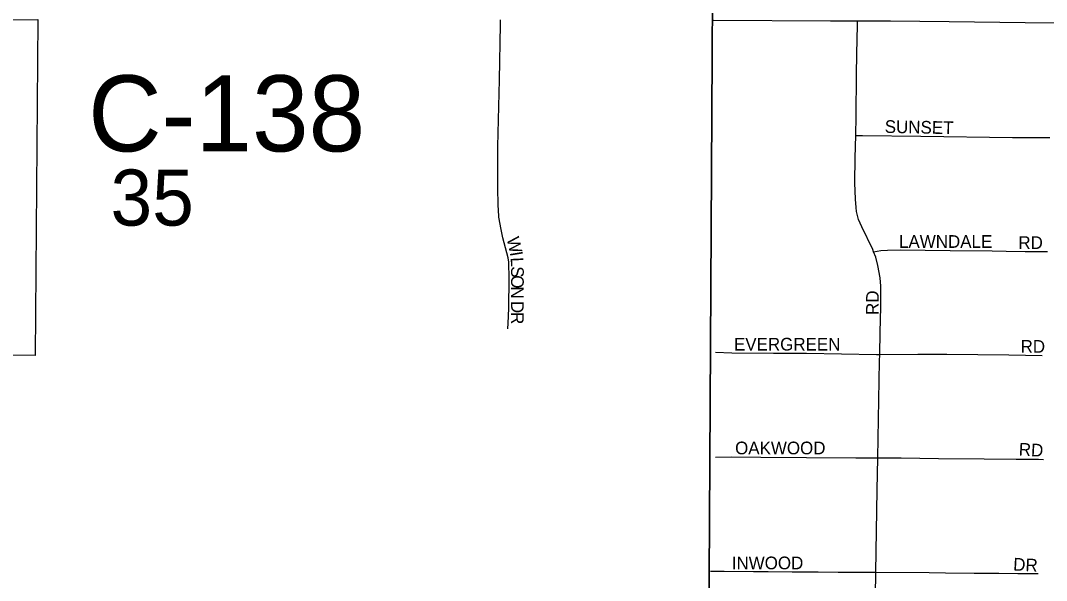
# Model space of a CAD drawing. Extents: x 1584893 to 1934202, y 663575 to 1091909.
# Drawn here: x 1800974 to 1805021, y 932287 to 934494 of the extents above; entities that cross this region are included whole.
import ezdxf

# ---------------------------------------------------------------- set-up
doc = ezdxf.new("R2010")
doc.units = 0
for name, color, linetype in [('GM_X_Corporation', 7, 'Continuous'), ('GM_X_County_Road', 7, 'Continuous'), ('GM_X_County_Road_Text', 7, 'Continuous'), ('GM_X_Section', 7, 'Continuous'), ('GM_X_Section_Text', 7, 'Continuous'), ('GM_X_Township_Subdivision', 7, 'Continuous'), ('GM_X_Township_Subdivision_Text', 7, 'Continuous')]:
    doc.layers.add(name, color=color, linetype=linetype)

msp = doc.modelspace()

# ---------------------------------------------------------------- linework, layer by layer
at = {"layer": 'GM_X_Corporation'}
msp.add_lwpolyline([(1800803.5, 934497.4), (1801041.7, 934498.3), (1801031.3, 933174.2), (1799682, 933180.5)], dxfattribs=at)
at = {"layer": 'GM_X_County_Road'}
for points in [[(1803708.2, 934496.3), (1804169.5, 934492.8), (1804276.2, 934492.8)], [(1804276.2, 934492.8), (1804405.9, 934492.9), (1804637.9, 934490.3), (1804937.4, 934485.9), (1805078.7, 934485), (1805205, 934483.3), (1805290.2, 934482.1)]]:
    msp.add_lwpolyline(points, dxfattribs=at)
at = {"layer": 'GM_X_Section'}
for points in [[(1798422.1, 937164.9), (1803718.7, 937104.2), (1803688.2, 931841.4), (1798415.4, 931868)], [(1803718.7, 937104.2), (1809093.8, 937111), (1809024.9, 931798.4), (1803688.2, 931841.4)]]:
    msp.add_lwpolyline(points, close=True, dxfattribs=at)
at = {"layer": 'GM_X_Township_Subdivision'}
for points in [[(1802860.8, 933722.7), (1802857.5, 933767.6), (1802856.7, 933833.4), (1802856.7, 933997.9), (1802862.8, 934261), (1802867.2, 934478.8), (1802867.5, 934497.4)], [(1804268.8, 934041.5), (1804270.2, 934117), (1804272.5, 934280.8), (1804273.6, 934363), (1804275.8, 934475.4), (1804276.2, 934492.8)], [(1804339.3, 933582.6), (1804335.7, 933591.9), (1804292.4, 933680.4), (1804280.3, 933710.3), (1804275.8, 933725.6), (1804272.3, 933741.2), (1804269.9, 933757.1), (1804267.4, 933789.5), (1804265.6, 933854.8), (1804267.1, 933953.1), (1804268.8, 934041.5)], [(1804268.8, 934041.5), (1804295.5, 934041.1), (1804525.8, 934038.2), (1804887.6, 934032.7), (1805035, 934033.1)], [(1802895.8, 933279.2), (1802897, 933301.5), (1802899, 933328.4), (1802900.5, 933361.3), (1802901.8, 933476.4), (1802900.3, 933542.2), (1802898.2, 933558.4), (1802876.5, 933637.8), (1802869.6, 933669.9), (1802861.2, 933718.4), (1802860.8, 933722.7)], [(1804339.3, 933582.6), (1804368, 933587.2), (1804394.4, 933588.8), (1804443.7, 933589.8), (1804641.2, 933588.1), (1804806.5, 933586), (1804862.1, 933585.2), (1804937.6, 933584.3), (1805025.2, 933583.1)], [(1804363.3, 933178.1), (1804365.5, 933266), (1804367.9, 933364.5), (1804367.6, 933446.8), (1804364.7, 933479.8), (1804356.3, 933528.7), (1804347.6, 933560.8), (1804339.3, 933582.6)], [(1803715.2, 933186.4), (1803780.5, 933183.8), (1803944, 933182.8), (1804074.4, 933182.4), (1804350.7, 933178.1), (1804363.3, 933178.1)], [(1804355.9, 932770.1), (1804362.6, 933151.3), (1804363.3, 933178.1)], [(1804363.3, 933178.1), (1804513.9, 933178.4), (1804628.1, 933178.3), (1804873.3, 933175.9), (1805004.1, 933173.4)], [(1803715, 932773), (1803780.3, 932773.8), (1803894.4, 932772.6), (1804074, 932772), (1804269.5, 932770.7), (1804355.9, 932770.1)], [(1804348.6, 932319.3), (1804353.7, 932643.1), (1804355.9, 932770.1)], [(1804355.9, 932770.1), (1804448.7, 932769.6), (1804595.8, 932767.8), (1804775.4, 932766.2), (1804902.2, 932765.2), (1804954.3, 932764.7), (1804989.9, 932764.4), (1805009.8, 932764.3)], [(1803695.4, 932323.2), (1803750.2, 932323.1), (1803865.7, 932322.3), (1803923.8, 932321.9), (1804018.5, 932321.2), (1804120, 932320.4), (1804199.7, 932319.9), (1804346.2, 932319.3), (1804348.6, 932319.3)], [(1804342.8, 931873.2), (1804344.1, 932036.5), (1804348.6, 932319.3)], [(1804348.6, 932319.3), (1804558.3, 932317.8), (1804623.4, 932316.6), (1804735.6, 932315.7), (1804772.9, 932315.4), (1804832.8, 932315), (1804908.4, 932314.4), (1804915.9, 932314.3), (1804966.6, 932313.9), (1804989.1, 932313.7)]]:
    msp.add_lwpolyline(points, dxfattribs=at)

# ---------------------------------------------------------------- texts
at = {"layer": 'GM_X_County_Road_Text'}
msp.add_text('C-138', height=300, rotation=0, dxfattribs=at).set_placement((1801240.8, 933978.3))
at = {"layer": 'GM_X_Section_Text'}
msp.add_text('35', height=221, rotation=0, dxfattribs=at).set_placement((1801328.8, 933685.8))
at = {"layer": 'GM_X_Township_Subdivision_Text'}
for s, rotation, p in [('SUNSET', 358.9165, (1804382.9, 934051.4)), ('W', 282.9883, (1802891.2, 933634.9)), ('LAWNDALE', 0, (1804439.6, 933598.1)), ('RD', 0, (1804910.5, 933593.7)), ('I', 279.4408, (1802903.9, 933580)), ('L', 272.6782, (1802907.3, 933559.8)), ('S', 270.1639, (1802909, 933525.3)), ('O', 270, (1802909.1, 933490.1)), ('N', 269.9928, (1802909.1, 933446.1)), ('RD', 90, (1804359.8, 933333.5)), ('D', 269.9928, (1802909.1, 933388.9)), ('R', 269.994, (1802909.1, 933344.9)), ('EVERGREEN', 0, (1803788.5, 933193.3)), ('RD', 0, (1804919.3, 933184.5)), ('OAKWOOD', 0, (1803792.9, 932784.1)), ('RD', 356.8215, (1804911, 932779.7)), ('INWOOD', 0, (1803779.7, 932330.9)), ('DR', 356.8215, (1804889, 932326.5))]:
    msp.add_text(s, height=50, rotation=rotation, dxfattribs=at).set_placement(p)

doc.saveas('drawing.dxf')
